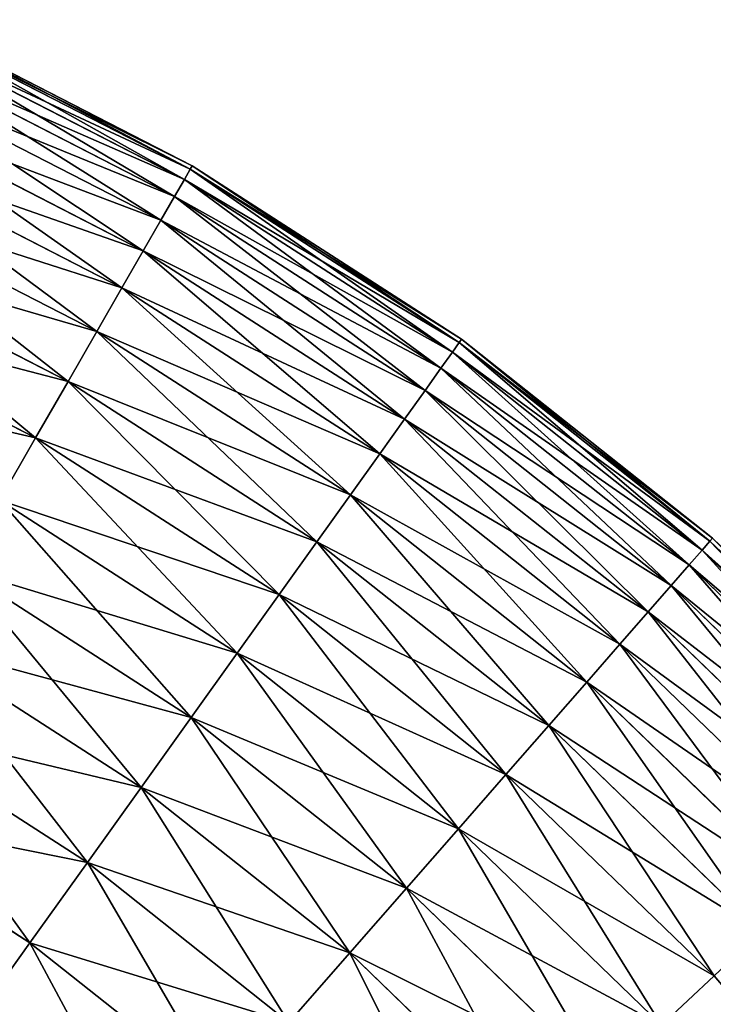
# Model space of a CAD drawing. Extents: x 5 to 965, y 4 to 104.
# Tile 400 of 656: x 508 to 518, y 84 to 99. Entities that reach past the tile are written whole.
import ezdxf

# ---------------------------------------------------------------- set-up
doc = ezdxf.new("R2010")
doc.units = 0
doc.layers.get('0').update_dxf_attribs({"color": 13, "linetype": 'CONTINUOUS'})

# ---------------------------------------------------------------- blocks, each defined once
blk = doc.blocks.new('COMPONENT_4')
for p, q in [((74.909, 93.244, 47.486), (70.548, 95.48, 47.486)), ((74.909, 93.244, 52.393), (70.548, 95.48, 52.393)), ((70.573, 95.535, 49.94), (74.939, 93.296, 49.94)), ((74.819, 93.087, 45.039), (70.473, 95.315, 45.039)), ((74.819, 93.087, 54.841), (70.473, 95.315, 54.841)), ((74.669, 92.827, 42.603), (70.35, 95.041, 42.603)), ((74.669, 92.827, 57.276), (70.35, 95.041, 57.276)), ((74.459, 92.463, 40.185), (70.177, 94.658, 40.185)), ((74.459, 92.463, 59.694), (70.177, 94.658, 59.694)), ((74.19, 91.996, 37.791), (69.955, 94.168, 37.791)), ((74.19, 91.996, 62.089), (69.955, 94.168, 62.089)), ((73.863, 91.429, 35.426), (69.685, 93.57, 35.426)), ((73.863, 91.429, 64.454), (69.685, 93.57, 64.454)), ((74.819, 93.087, 45.039), (74.909, 93.244, 47.486)), ((74.909, 93.244, 52.393), (74.819, 93.087, 54.841)), ((74.909, 93.244, 47.486), (74.939, 93.296, 49.94)), ((74.939, 93.296, 49.94), (74.909, 93.244, 52.393)), ((79.03, 90.592, 47.486), (74.909, 93.244, 47.486)), ((79.03, 90.592, 52.393), (74.909, 93.244, 52.393)), ((79.065, 90.641, 49.94), (74.939, 93.296, 49.94)), ((74.669, 92.827, 42.603), (74.819, 93.087, 45.039)), ((74.819, 93.087, 54.841), (74.669, 92.827, 57.276)), ((78.925, 90.445, 45.039), (74.819, 93.087, 45.039)), ((78.925, 90.445, 54.841), (74.819, 93.087, 54.841)), ((73.478, 90.761, 33.095), (69.367, 92.868, 33.095)), ((73.478, 90.761, 66.784), (69.367, 92.868, 66.784)), ((74.459, 92.463, 40.185), (74.669, 92.827, 42.603)), ((74.669, 92.827, 57.276), (74.459, 92.463, 59.694)), ((78.75, 90.2, 42.603), (74.669, 92.827, 42.603)), ((78.75, 90.2, 57.276), (74.669, 92.827, 57.276)), ((74.19, 91.996, 37.791), (74.459, 92.463, 40.185)), ((74.459, 92.463, 59.694), (74.19, 91.996, 62.089)), ((78.506, 89.858, 40.185), (74.459, 92.463, 40.185)), ((78.506, 89.858, 59.694), (74.459, 92.463, 59.694)), ((73.037, 89.995, 30.806), (69.003, 92.062, 30.806)), ((73.037, 89.995, 69.074), (69.003, 92.062, 69.074)), ((73.863, 91.429, 35.426), (74.19, 91.996, 37.791)), ((74.19, 91.996, 62.089), (73.863, 91.429, 64.454)), ((78.192, 89.42, 37.791), (74.19, 91.996, 37.791)), ((78.192, 89.42, 62.089), (74.19, 91.996, 62.089)), ((73.478, 90.761, 33.095), (73.863, 91.429, 35.426)), ((73.863, 91.429, 64.454), (73.478, 90.761, 66.784)), ((77.811, 88.887, 35.426), (73.863, 91.429, 35.426)), ((77.811, 88.887, 64.454), (73.863, 91.429, 64.454)), ((72.539, 89.132, 28.562), (68.593, 91.155, 28.562)), ((72.539, 89.132, 71.318), (68.593, 91.155, 71.318)), ((73.037, 89.995, 30.806), (73.478, 90.761, 33.095)), ((73.478, 90.761, 66.784), (73.037, 89.995, 69.074)), ((77.363, 88.261, 33.095), (73.478, 90.761, 33.095)), ((77.363, 88.261, 66.784), (73.478, 90.761, 66.784)), ((79.03, 90.592, 47.486), (79.065, 90.641, 49.94)), ((79.03, 90.592, 52.393), (79.065, 90.641, 49.94)), ((79.065, 90.641, 49.94), (82.911, 87.593, 49.94)), ((78.925, 90.445, 45.039), (79.03, 90.592, 47.486)), ((78.925, 90.445, 54.841), (79.03, 90.592, 52.393)), ((82.871, 87.548, 47.486), (79.03, 90.592, 47.486)), ((82.871, 87.548, 52.393), (79.03, 90.592, 52.393)), ((78.75, 90.2, 42.603), (78.925, 90.445, 45.039)), ((78.75, 90.2, 57.276), (78.925, 90.445, 54.841)), ((82.752, 87.412, 45.039), (78.925, 90.445, 45.039)), ((82.752, 87.412, 54.841), (78.925, 90.445, 54.841)), ((78.506, 89.858, 40.185), (78.75, 90.2, 42.603)), ((78.506, 89.858, 59.694), (78.75, 90.2, 57.276)), ((82.554, 87.186, 42.603), (78.75, 90.2, 42.603)), ((82.554, 87.186, 57.276), (78.75, 90.2, 57.276)), ((72.539, 89.132, 28.562), (73.037, 89.995, 30.806)), ((73.037, 89.995, 69.074), (72.539, 89.132, 71.318)), ((76.848, 87.541, 30.806), (73.037, 89.995, 30.806)), ((76.848, 87.541, 69.074), (73.037, 89.995, 69.074)), ((78.192, 89.42, 37.791), (78.506, 89.858, 40.185)), ((78.192, 89.42, 62.089), (78.506, 89.858, 59.694)), ((82.278, 86.87, 40.185), (78.506, 89.858, 40.185)), ((82.278, 86.87, 59.694), (78.506, 89.858, 59.694)), ((77.811, 88.887, 35.426), (78.192, 89.42, 37.791)), ((77.811, 88.887, 64.454), (78.192, 89.42, 62.089)), ((81.923, 86.465, 37.791), (78.192, 89.42, 37.791)), ((81.923, 86.465, 62.089), (78.192, 89.42, 62.089)), ((71.988, 88.175, 26.37), (72.539, 89.132, 28.562)), ((72.539, 89.132, 71.318), (71.988, 88.175, 73.51)), ((76.269, 86.732, 28.562), (72.539, 89.132, 28.562)), ((76.269, 86.732, 71.318), (72.539, 89.132, 71.318)), ((77.363, 88.261, 33.095), (77.811, 88.887, 35.426)), ((77.363, 88.261, 66.784), (77.811, 88.887, 64.454)), ((81.491, 85.972, 35.426), (77.811, 88.887, 35.426)), ((81.491, 85.972, 64.454), (77.811, 88.887, 64.454)), ((76.848, 87.541, 30.806), (77.363, 88.261, 33.095)), ((76.848, 87.541, 69.074), (77.363, 88.261, 66.784)), ((80.984, 85.392, 33.095), (77.363, 88.261, 33.095)), ((80.984, 85.392, 66.784), (77.363, 88.261, 66.784)), ((75.626, 85.833, 26.37), (71.988, 88.175, 26.37)), ((75.626, 85.833, 73.51), (71.988, 88.175, 73.51)), ((76.269, 86.732, 28.562), (76.848, 87.541, 30.806)), ((76.269, 86.732, 71.318), (76.848, 87.541, 69.074)), ((80.401, 84.726, 30.806), (76.848, 87.541, 30.806)), ((80.401, 84.726, 69.074), (76.848, 87.541, 69.074)), ((82.871, 87.548, 47.486), (82.752, 87.412, 45.039)), ((82.871, 87.548, 52.393), (82.752, 87.412, 54.841)), ((82.911, 87.593, 49.94), (82.871, 87.548, 47.486)), ((82.911, 87.593, 49.94), (82.871, 87.548, 52.393)), ((86.396, 84.143, 47.486), (82.871, 87.548, 47.486)), ((86.396, 84.143, 52.393), (82.871, 87.548, 52.393)), ((86.44, 84.184, 49.94), (82.911, 87.593, 49.94)), ((82.752, 87.412, 45.039), (82.554, 87.186, 42.603)), ((82.752, 87.412, 54.841), (82.554, 87.186, 57.276)), ((86.264, 84.019, 45.039), (82.752, 87.412, 45.039)), ((86.264, 84.019, 54.841), (82.752, 87.412, 54.841)), ((82.554, 87.186, 42.603), (82.278, 86.87, 40.185)), ((82.554, 87.186, 57.276), (82.278, 86.87, 59.694)), ((86.045, 83.813, 42.603), (82.554, 87.186, 42.603)), ((86.045, 83.813, 57.276), (82.554, 87.186, 57.276)), ((74.922, 84.848, 24.235), (71.383, 87.125, 24.235)), ((74.922, 84.848, 75.645), (71.383, 87.125, 75.645)), ((82.278, 86.87, 40.185), (81.923, 86.465, 37.791)), ((82.278, 86.87, 59.694), (81.923, 86.465, 62.089)), ((85.738, 83.526, 40.185), (82.278, 86.87, 40.185)), ((85.738, 83.526, 59.694), (82.278, 86.87, 59.694)), ((75.626, 85.833, 26.37), (76.269, 86.732, 28.562)), ((75.626, 85.833, 73.51), (76.269, 86.732, 71.318)), ((79.745, 83.977, 28.562), (76.269, 86.732, 28.562)), ((79.745, 83.977, 71.318), (76.269, 86.732, 71.318)), ((81.923, 86.465, 37.791), (81.491, 85.972, 35.426)), ((81.923, 86.465, 62.089), (81.491, 85.972, 64.454)), ((85.346, 83.157, 37.791), (81.923, 86.465, 37.791)), ((85.346, 83.157, 62.089), (81.923, 86.465, 62.089)), ((74.157, 83.779, 22.161), (70.727, 85.986, 22.161)), ((74.157, 83.779, 77.718), (70.727, 85.986, 77.718)), ((81.491, 85.972, 35.426), (80.984, 85.392, 33.095)), ((81.491, 85.972, 64.454), (80.984, 85.392, 66.784)), ((84.868, 82.709, 35.426), (81.491, 85.972, 35.426)), ((84.868, 82.709, 64.454), (81.491, 85.972, 64.454)), ((74.922, 84.848, 24.235), (75.626, 85.833, 26.37)), ((74.922, 84.848, 75.645), (75.626, 85.833, 73.51)), ((79.017, 83.146, 26.37), (75.626, 85.833, 26.37)), ((79.017, 83.146, 73.51), (75.626, 85.833, 73.51)), ((80.984, 85.392, 33.095), (80.401, 84.726, 30.806)), ((80.984, 85.392, 66.784), (80.401, 84.726, 69.074)), ((84.306, 82.182, 33.095), (80.984, 85.392, 33.095)), ((84.306, 82.182, 66.784), (80.984, 85.392, 66.784)), ((73.334, 82.628, 20.155), (70.02, 84.761, 20.155)), ((73.334, 82.628, 79.725), (70.02, 84.761, 79.725)), ((74.157, 83.779, 22.161), (74.922, 84.848, 24.235)), ((74.157, 83.779, 77.718), (74.922, 84.848, 75.645)), ((78.22, 82.235, 24.235), (74.922, 84.848, 24.235)), ((78.22, 82.235, 75.645), (74.922, 84.848, 75.645)), ((80.401, 84.726, 30.806), (79.745, 83.977, 28.562)), ((80.401, 84.726, 69.074), (79.745, 83.977, 71.318)), ((83.661, 81.577, 30.806), (80.401, 84.726, 30.806)), ((83.661, 81.577, 69.074), (80.401, 84.726, 69.074)), ((79.745, 83.977, 28.562), (79.017, 83.146, 26.37)), ((79.745, 83.977, 71.318), (79.017, 83.146, 73.51)), ((82.935, 80.895, 28.562), (79.745, 83.977, 28.562)), ((82.935, 80.895, 71.318), (79.745, 83.977, 71.318)), ((73.334, 82.628, 20.155), (74.157, 83.779, 22.161)), ((73.334, 82.628, 79.725), (74.157, 83.779, 77.718)), ((77.354, 81.246, 22.161), (74.157, 83.779, 22.161)), ((77.354, 81.246, 77.718), (74.157, 83.779, 77.718)), ((72.454, 81.399, 18.22), (69.266, 83.451, 18.22)), ((72.454, 81.399, 81.659), (69.266, 83.451, 81.659)), ((79.017, 83.146, 26.37), (78.22, 82.235, 24.235)), ((79.017, 83.146, 73.51), (78.22, 82.235, 75.645)), ((82.129, 80.14, 26.37), (79.017, 83.146, 26.37)), ((82.129, 80.14, 73.51), (79.017, 83.146, 73.51)), ((72.454, 81.399, 18.22), (73.334, 82.628, 20.155)), ((72.454, 81.399, 81.659), (73.334, 82.628, 79.725)), ((76.422, 80.181, 20.155), (73.334, 82.628, 20.155)), ((76.422, 80.181, 79.725), (73.334, 82.628, 79.725)), ((78.22, 82.235, 24.235), (77.354, 81.246, 22.161)), ((78.22, 82.235, 75.645), (77.354, 81.246, 77.718)), ((81.246, 79.311, 24.235), (78.22, 82.235, 24.235)), ((81.246, 79.311, 75.645), (78.22, 82.235, 75.645)), ((71.52, 80.093, 16.362), (72.454, 81.399, 18.22)), ((71.52, 80.093, 83.518), (72.454, 81.399, 81.659)), ((75.426, 79.044, 18.22), (72.454, 81.399, 18.22)), ((75.426, 79.044, 81.659), (72.454, 81.399, 81.659)), ((77.354, 81.246, 22.161), (76.422, 80.181, 20.155)), ((77.354, 81.246, 77.718), (76.422, 80.181, 79.725)), ((80.287, 78.412, 22.161), (77.354, 81.246, 22.161)), ((80.287, 78.412, 77.718), (77.354, 81.246, 77.718)), ((82.129, 80.14, 26.37), (82.935, 80.895, 28.562)), ((82.935, 80.895, 71.318), (82.129, 80.14, 73.51))]:
    blk.add_line(p, q)
mesh = blk.add_polyface()
corners = [(70.548, 95.48, 47.486), (74.819, 93.087, 45.039), (70.473, 95.315, 45.039), (74.909, 93.244, 47.486)]
mesh.append_faces([[corners[k] for k in face] for face in [(0, 1, 2), (1, 0, 3)]], dxfattribs={"vtx0": -1})
mesh = blk.add_polyface()
corners = [(70.473, 95.315, 54.841), (74.909, 93.244, 52.393), (70.548, 95.48, 52.393), (74.819, 93.087, 54.841)]
mesh.append_faces([[corners[k] for k in face] for face in [(0, 1, 2), (1, 0, 3)]], dxfattribs={"vtx0": -1})
mesh = blk.add_polyface()
corners = [(70.573, 95.535, 49.94), (74.909, 93.244, 47.486), (70.548, 95.48, 47.486), (74.939, 93.296, 49.94)]
mesh.append_faces([[corners[k] for k in face] for face in [(0, 1, 2), (1, 0, 3)]], dxfattribs={"vtx0": -1})
mesh = blk.add_polyface()
corners = [(70.548, 95.48, 52.393), (74.939, 93.296, 49.94), (70.573, 95.535, 49.94), (74.909, 93.244, 52.393)]
mesh.append_faces([[corners[k] for k in face] for face in [(0, 1, 2), (1, 0, 3)]], dxfattribs={"vtx0": -1})
mesh = blk.add_polyface()
corners = [(70.473, 95.315, 45.039), (74.669, 92.827, 42.603), (70.35, 95.041, 42.603), (74.819, 93.087, 45.039)]
mesh.append_faces([[corners[k] for k in face] for face in [(0, 1, 2), (1, 0, 3)]], dxfattribs={"vtx0": -1})
mesh = blk.add_polyface()
corners = [(70.35, 95.041, 57.276), (74.819, 93.087, 54.841), (70.473, 95.315, 54.841), (74.669, 92.827, 57.276)]
mesh.append_faces([[corners[k] for k in face] for face in [(0, 1, 2), (1, 0, 3)]], dxfattribs={"vtx0": -1})
mesh = blk.add_polyface()
corners = [(70.35, 95.041, 42.603), (74.459, 92.463, 40.185), (70.177, 94.658, 40.185), (74.669, 92.827, 42.603)]
mesh.append_faces([[corners[k] for k in face] for face in [(0, 1, 2), (1, 0, 3)]], dxfattribs={"vtx0": -1})
mesh = blk.add_polyface()
corners = [(70.177, 94.658, 59.694), (74.669, 92.827, 57.276), (70.35, 95.041, 57.276), (74.459, 92.463, 59.694)]
mesh.append_faces([[corners[k] for k in face] for face in [(0, 1, 2), (1, 0, 3)]], dxfattribs={"vtx0": -1})
mesh = blk.add_polyface()
corners = [(70.177, 94.658, 40.185), (74.19, 91.996, 37.791), (69.955, 94.168, 37.791), (74.459, 92.463, 40.185)]
mesh.append_faces([[corners[k] for k in face] for face in [(0, 1, 2), (1, 0, 3)]], dxfattribs={"vtx0": -1})
mesh = blk.add_polyface()
corners = [(69.955, 94.168, 62.089), (74.459, 92.463, 59.694), (70.177, 94.658, 59.694), (74.19, 91.996, 62.089)]
mesh.append_faces([[corners[k] for k in face] for face in [(0, 1, 2), (1, 0, 3)]], dxfattribs={"vtx0": -1})
mesh = blk.add_polyface()
corners = [(69.955, 94.168, 37.791), (73.863, 91.429, 35.426), (69.685, 93.57, 35.426), (74.19, 91.996, 37.791)]
mesh.append_faces([[corners[k] for k in face] for face in [(0, 1, 2), (1, 0, 3)]], dxfattribs={"vtx0": -1})
mesh = blk.add_polyface()
corners = [(69.685, 93.57, 64.454), (74.19, 91.996, 62.089), (69.955, 94.168, 62.089), (73.863, 91.429, 64.454)]
mesh.append_faces([[corners[k] for k in face] for face in [(0, 1, 2), (1, 0, 3)]], dxfattribs={"vtx0": -1})
mesh = blk.add_polyface()
corners = [(69.685, 93.57, 35.426), (73.478, 90.761, 33.095), (69.367, 92.868, 33.095), (73.863, 91.429, 35.426)]
mesh.append_faces([[corners[k] for k in face] for face in [(0, 1, 2), (1, 0, 3)]], dxfattribs={"vtx0": -1})
mesh = blk.add_polyface()
corners = [(69.367, 92.868, 66.784), (73.863, 91.429, 64.454), (69.685, 93.57, 64.454), (73.478, 90.761, 66.784)]
mesh.append_faces([[corners[k] for k in face] for face in [(0, 1, 2), (1, 0, 3)]], dxfattribs={"vtx0": -1})
mesh = blk.add_polyface()
corners = [(74.909, 93.244, 47.486), (78.925, 90.445, 45.039), (74.819, 93.087, 45.039), (79.03, 90.592, 47.486)]
mesh.append_faces([[corners[k] for k in face] for face in [(0, 1, 2), (1, 0, 3)]], dxfattribs={"vtx0": -1})
mesh = blk.add_polyface()
corners = [(74.819, 93.087, 54.841), (79.03, 90.592, 52.393), (74.909, 93.244, 52.393), (78.925, 90.445, 54.841)]
mesh.append_faces([[corners[k] for k in face] for face in [(0, 1, 2), (1, 0, 3)]], dxfattribs={"vtx0": -1})
mesh = blk.add_polyface()
corners = [(74.939, 93.296, 49.94), (79.03, 90.592, 47.486), (74.909, 93.244, 47.486), (79.065, 90.641, 49.94)]
mesh.append_faces([[corners[k] for k in face] for face in [(0, 1, 2), (1, 0, 3)]], dxfattribs={"vtx0": -1})
mesh = blk.add_polyface()
corners = [(74.909, 93.244, 52.393), (79.065, 90.641, 49.94), (74.939, 93.296, 49.94), (79.03, 90.592, 52.393)]
mesh.append_faces([[corners[k] for k in face] for face in [(0, 1, 2), (1, 0, 3)]], dxfattribs={"vtx0": -1})
mesh = blk.add_polyface()
corners = [(74.819, 93.087, 45.039), (78.75, 90.2, 42.603), (74.669, 92.827, 42.603), (78.925, 90.445, 45.039)]
mesh.append_faces([[corners[k] for k in face] for face in [(0, 1, 2), (1, 0, 3)]], dxfattribs={"vtx0": -1})
mesh = blk.add_polyface()
corners = [(74.669, 92.827, 57.276), (78.925, 90.445, 54.841), (74.819, 93.087, 54.841), (78.75, 90.2, 57.276)]
mesh.append_faces([[corners[k] for k in face] for face in [(0, 1, 2), (1, 0, 3)]], dxfattribs={"vtx0": -1})
mesh = blk.add_polyface()
corners = [(69.367, 92.868, 33.095), (73.037, 89.995, 30.806), (69.003, 92.062, 30.806), (73.478, 90.761, 33.095)]
mesh.append_faces([[corners[k] for k in face] for face in [(0, 1, 2), (1, 0, 3)]], dxfattribs={"vtx0": -1})
mesh = blk.add_polyface()
corners = [(69.003, 92.062, 69.074), (73.478, 90.761, 66.784), (69.367, 92.868, 66.784), (73.037, 89.995, 69.074)]
mesh.append_faces([[corners[k] for k in face] for face in [(0, 1, 2), (1, 0, 3)]], dxfattribs={"vtx0": -1})
mesh = blk.add_polyface()
corners = [(74.669, 92.827, 42.603), (78.506, 89.858, 40.185), (74.459, 92.463, 40.185), (78.75, 90.2, 42.603)]
mesh.append_faces([[corners[k] for k in face] for face in [(0, 1, 2), (1, 0, 3)]], dxfattribs={"vtx0": -1})
mesh = blk.add_polyface()
corners = [(74.459, 92.463, 59.694), (78.75, 90.2, 57.276), (74.669, 92.827, 57.276), (78.506, 89.858, 59.694)]
mesh.append_faces([[corners[k] for k in face] for face in [(0, 1, 2), (1, 0, 3)]], dxfattribs={"vtx0": -1})
mesh = blk.add_polyface()
corners = [(74.459, 92.463, 40.185), (78.192, 89.42, 37.791), (74.19, 91.996, 37.791), (78.506, 89.858, 40.185)]
mesh.append_faces([[corners[k] for k in face] for face in [(0, 1, 2), (1, 0, 3)]], dxfattribs={"vtx0": -1})
mesh = blk.add_polyface()
corners = [(74.19, 91.996, 62.089), (78.506, 89.858, 59.694), (74.459, 92.463, 59.694), (78.192, 89.42, 62.089)]
mesh.append_faces([[corners[k] for k in face] for face in [(0, 1, 2), (1, 0, 3)]], dxfattribs={"vtx0": -1})
mesh = blk.add_polyface()
corners = [(69.003, 92.062, 30.806), (72.539, 89.132, 28.562), (68.593, 91.155, 28.562), (73.037, 89.995, 30.806)]
mesh.append_faces([[corners[k] for k in face] for face in [(0, 1, 2), (1, 0, 3)]], dxfattribs={"vtx0": -1})
mesh = blk.add_polyface()
corners = [(68.593, 91.155, 71.318), (73.037, 89.995, 69.074), (69.003, 92.062, 69.074), (72.539, 89.132, 71.318)]
mesh.append_faces([[corners[k] for k in face] for face in [(0, 1, 2), (1, 0, 3)]], dxfattribs={"vtx0": -1})
mesh = blk.add_polyface()
corners = [(74.19, 91.996, 37.791), (77.811, 88.887, 35.426), (73.863, 91.429, 35.426), (78.192, 89.42, 37.791)]
mesh.append_faces([[corners[k] for k in face] for face in [(0, 1, 2), (1, 0, 3)]], dxfattribs={"vtx0": -1})
mesh = blk.add_polyface()
corners = [(73.863, 91.429, 64.454), (78.192, 89.42, 62.089), (74.19, 91.996, 62.089), (77.811, 88.887, 64.454)]
mesh.append_faces([[corners[k] for k in face] for face in [(0, 1, 2), (1, 0, 3)]], dxfattribs={"vtx0": -1})
mesh = blk.add_polyface()
corners = [(73.863, 91.429, 35.426), (77.363, 88.261, 33.095), (73.478, 90.761, 33.095), (77.811, 88.887, 35.426)]
mesh.append_faces([[corners[k] for k in face] for face in [(0, 1, 2), (1, 0, 3)]], dxfattribs={"vtx0": -1})
mesh = blk.add_polyface()
corners = [(73.478, 90.761, 66.784), (77.811, 88.887, 64.454), (73.863, 91.429, 64.454), (77.363, 88.261, 66.784)]
mesh.append_faces([[corners[k] for k in face] for face in [(0, 1, 2), (1, 0, 3)]], dxfattribs={"vtx0": -1})
mesh = blk.add_polyface()
corners = [(68.593, 91.155, 28.562), (71.988, 88.175, 26.37), (68.138, 90.148, 26.37), (72.539, 89.132, 28.562)]
mesh.append_faces([[corners[k] for k in face] for face in [(0, 1, 2), (1, 0, 3)]], dxfattribs={"vtx0": -1})
mesh = blk.add_polyface()
corners = [(68.138, 90.148, 73.51), (72.539, 89.132, 71.318), (68.593, 91.155, 71.318), (71.988, 88.175, 73.51)]
mesh.append_faces([[corners[k] for k in face] for face in [(0, 1, 2), (1, 0, 3)]], dxfattribs={"vtx0": -1})
mesh = blk.add_polyface()
corners = [(73.478, 90.761, 33.095), (76.848, 87.541, 30.806), (73.037, 89.995, 30.806), (77.363, 88.261, 33.095)]
mesh.append_faces([[corners[k] for k in face] for face in [(0, 1, 2), (1, 0, 3)]], dxfattribs={"vtx0": -1})
mesh = blk.add_polyface()
corners = [(73.037, 89.995, 69.074), (77.363, 88.261, 66.784), (73.478, 90.761, 66.784), (76.848, 87.541, 69.074)]
mesh.append_faces([[corners[k] for k in face] for face in [(0, 1, 2), (1, 0, 3)]], dxfattribs={"vtx0": -1})
mesh = blk.add_polyface()
corners = [(79.065, 90.641, 49.94), (82.871, 87.548, 47.486), (79.03, 90.592, 47.486), (82.911, 87.593, 49.94)]
mesh.append_faces([[corners[k] for k in face] for face in [(0, 1, 2), (1, 0, 3)]], dxfattribs={"vtx0": -1})
mesh = blk.add_polyface()
corners = [(79.03, 90.592, 52.393), (82.911, 87.593, 49.94), (79.065, 90.641, 49.94), (82.871, 87.548, 52.393)]
mesh.append_faces([[corners[k] for k in face] for face in [(0, 1, 2), (1, 0, 3)]], dxfattribs={"vtx0": -1})
mesh = blk.add_polyface()
corners = [(79.03, 90.592, 47.486), (82.752, 87.412, 45.039), (78.925, 90.445, 45.039), (82.871, 87.548, 47.486)]
mesh.append_faces([[corners[k] for k in face] for face in [(0, 1, 2), (1, 0, 3)]], dxfattribs={"vtx0": -1})
mesh = blk.add_polyface()
corners = [(78.925, 90.445, 54.841), (82.871, 87.548, 52.393), (79.03, 90.592, 52.393), (82.752, 87.412, 54.841)]
mesh.append_faces([[corners[k] for k in face] for face in [(0, 1, 2), (1, 0, 3)]], dxfattribs={"vtx0": -1})
mesh = blk.add_polyface()
corners = [(78.925, 90.445, 45.039), (82.554, 87.186, 42.603), (78.75, 90.2, 42.603), (82.752, 87.412, 45.039)]
mesh.append_faces([[corners[k] for k in face] for face in [(0, 1, 2), (1, 0, 3)]], dxfattribs={"vtx0": -1})
mesh = blk.add_polyface()
corners = [(78.75, 90.2, 57.276), (82.752, 87.412, 54.841), (78.925, 90.445, 54.841), (82.554, 87.186, 57.276)]
mesh.append_faces([[corners[k] for k in face] for face in [(0, 1, 2), (1, 0, 3)]], dxfattribs={"vtx0": -1})
mesh = blk.add_polyface()
corners = [(78.75, 90.2, 42.603), (82.278, 86.87, 40.185), (78.506, 89.858, 40.185), (82.554, 87.186, 42.603)]
mesh.append_faces([[corners[k] for k in face] for face in [(0, 1, 2), (1, 0, 3)]], dxfattribs={"vtx0": -1})
mesh = blk.add_polyface()
corners = [(78.506, 89.858, 59.694), (82.554, 87.186, 57.276), (78.75, 90.2, 57.276), (82.278, 86.87, 59.694)]
mesh.append_faces([[corners[k] for k in face] for face in [(0, 1, 2), (1, 0, 3)]], dxfattribs={"vtx0": -1})
mesh = blk.add_polyface()
corners = [(73.037, 89.995, 30.806), (76.269, 86.732, 28.562), (72.539, 89.132, 28.562), (76.848, 87.541, 30.806)]
mesh.append_faces([[corners[k] for k in face] for face in [(0, 1, 2), (1, 0, 3)]], dxfattribs={"vtx0": -1})
mesh = blk.add_polyface()
corners = [(72.539, 89.132, 71.318), (76.848, 87.541, 69.074), (73.037, 89.995, 69.074), (76.269, 86.732, 71.318)]
mesh.append_faces([[corners[k] for k in face] for face in [(0, 1, 2), (1, 0, 3)]], dxfattribs={"vtx0": -1})
mesh = blk.add_polyface()
corners = [(78.506, 89.858, 40.185), (81.923, 86.465, 37.791), (78.192, 89.42, 37.791), (82.278, 86.87, 40.185)]
mesh.append_faces([[corners[k] for k in face] for face in [(0, 1, 2), (1, 0, 3)]], dxfattribs={"vtx0": -1})
mesh = blk.add_polyface()
corners = [(78.192, 89.42, 62.089), (82.278, 86.87, 59.694), (78.506, 89.858, 59.694), (81.923, 86.465, 62.089)]
mesh.append_faces([[corners[k] for k in face] for face in [(0, 1, 2), (1, 0, 3)]], dxfattribs={"vtx0": -1})
mesh = blk.add_polyface()
corners = [(78.192, 89.42, 37.791), (81.491, 85.972, 35.426), (77.811, 88.887, 35.426), (81.923, 86.465, 37.791)]
mesh.append_faces([[corners[k] for k in face] for face in [(0, 1, 2), (1, 0, 3)]], dxfattribs={"vtx0": -1})
mesh = blk.add_polyface()
corners = [(77.811, 88.887, 64.454), (81.923, 86.465, 62.089), (78.192, 89.42, 62.089), (81.491, 85.972, 64.454)]
mesh.append_faces([[corners[k] for k in face] for face in [(0, 1, 2), (1, 0, 3)]], dxfattribs={"vtx0": -1})
mesh = blk.add_polyface()
corners = [(72.539, 89.132, 28.562), (75.626, 85.833, 26.37), (71.988, 88.175, 26.37), (76.269, 86.732, 28.562)]
mesh.append_faces([[corners[k] for k in face] for face in [(0, 1, 2), (1, 0, 3)]], dxfattribs={"vtx0": -1})
mesh = blk.add_polyface()
corners = [(71.988, 88.175, 73.51), (76.269, 86.732, 71.318), (72.539, 89.132, 71.318), (75.626, 85.833, 73.51)]
mesh.append_faces([[corners[k] for k in face] for face in [(0, 1, 2), (1, 0, 3)]], dxfattribs={"vtx0": -1})
mesh = blk.add_polyface()
corners = [(77.811, 88.887, 35.426), (80.984, 85.392, 33.095), (77.363, 88.261, 33.095), (81.491, 85.972, 35.426)]
mesh.append_faces([[corners[k] for k in face] for face in [(0, 1, 2), (1, 0, 3)]], dxfattribs={"vtx0": -1})
mesh = blk.add_polyface()
corners = [(77.363, 88.261, 66.784), (81.491, 85.972, 64.454), (77.811, 88.887, 64.454), (80.984, 85.392, 66.784)]
mesh.append_faces([[corners[k] for k in face] for face in [(0, 1, 2), (1, 0, 3)]], dxfattribs={"vtx0": -1})
mesh = blk.add_polyface()
corners = [(77.363, 88.261, 33.095), (80.401, 84.726, 30.806), (76.848, 87.541, 30.806), (80.984, 85.392, 33.095)]
mesh.append_faces([[corners[k] for k in face] for face in [(0, 1, 2), (1, 0, 3)]], dxfattribs={"vtx0": -1})
mesh = blk.add_polyface()
corners = [(76.848, 87.541, 69.074), (80.984, 85.392, 66.784), (77.363, 88.261, 66.784), (80.401, 84.726, 69.074)]
mesh.append_faces([[corners[k] for k in face] for face in [(0, 1, 2), (1, 0, 3)]], dxfattribs={"vtx0": -1})
mesh = blk.add_polyface()
corners = [(71.988, 88.175, 26.37), (74.922, 84.848, 24.235), (71.383, 87.125, 24.235), (75.626, 85.833, 26.37)]
mesh.append_faces([[corners[k] for k in face] for face in [(0, 1, 2), (1, 0, 3)]], dxfattribs={"vtx0": -1})
mesh = blk.add_polyface()
corners = [(71.383, 87.125, 75.645), (75.626, 85.833, 73.51), (71.988, 88.175, 73.51), (74.922, 84.848, 75.645)]
mesh.append_faces([[corners[k] for k in face] for face in [(0, 1, 2), (1, 0, 3)]], dxfattribs={"vtx0": -1})
mesh = blk.add_polyface()
corners = [(76.848, 87.541, 30.806), (79.745, 83.977, 28.562), (76.269, 86.732, 28.562), (80.401, 84.726, 30.806)]
mesh.append_faces([[corners[k] for k in face] for face in [(0, 1, 2), (1, 0, 3)]], dxfattribs={"vtx0": -1})
mesh = blk.add_polyface()
corners = [(76.269, 86.732, 71.318), (80.401, 84.726, 69.074), (76.848, 87.541, 69.074), (79.745, 83.977, 71.318)]
mesh.append_faces([[corners[k] for k in face] for face in [(0, 1, 2), (1, 0, 3)]], dxfattribs={"vtx0": -1})
mesh = blk.add_polyface()
corners = [(82.871, 87.548, 47.486), (86.264, 84.019, 45.039), (82.752, 87.412, 45.039), (86.396, 84.143, 47.486)]
mesh.append_faces([[corners[k] for k in face] for face in [(0, 1, 2), (1, 0, 3)]], dxfattribs={"vtx0": -1})
mesh = blk.add_polyface()
corners = [(82.752, 87.412, 54.841), (86.396, 84.143, 52.393), (82.871, 87.548, 52.393), (86.264, 84.019, 54.841)]
mesh.append_faces([[corners[k] for k in face] for face in [(0, 1, 2), (1, 0, 3)]], dxfattribs={"vtx0": -1})
mesh = blk.add_polyface()
corners = [(82.911, 87.593, 49.94), (86.396, 84.143, 47.486), (82.871, 87.548, 47.486), (86.44, 84.184, 49.94)]
mesh.append_faces([[corners[k] for k in face] for face in [(0, 1, 2), (1, 0, 3)]], dxfattribs={"vtx0": -1})
mesh = blk.add_polyface()
corners = [(82.871, 87.548, 52.393), (86.44, 84.184, 49.94), (82.911, 87.593, 49.94), (86.396, 84.143, 52.393)]
mesh.append_faces([[corners[k] for k in face] for face in [(0, 1, 2), (1, 0, 3)]], dxfattribs={"vtx0": -1})
mesh = blk.add_polyface()
corners = [(82.752, 87.412, 45.039), (86.045, 83.813, 42.603), (82.554, 87.186, 42.603), (86.264, 84.019, 45.039)]
mesh.append_faces([[corners[k] for k in face] for face in [(0, 1, 2), (1, 0, 3)]], dxfattribs={"vtx0": -1})
mesh = blk.add_polyface()
corners = [(82.554, 87.186, 57.276), (86.264, 84.019, 54.841), (82.752, 87.412, 54.841), (86.045, 83.813, 57.276)]
mesh.append_faces([[corners[k] for k in face] for face in [(0, 1, 2), (1, 0, 3)]], dxfattribs={"vtx0": -1})
mesh = blk.add_polyface()
corners = [(82.554, 87.186, 42.603), (85.738, 83.526, 40.185), (82.278, 86.87, 40.185), (86.045, 83.813, 42.603)]
mesh.append_faces([[corners[k] for k in face] for face in [(0, 1, 2), (1, 0, 3)]], dxfattribs={"vtx0": -1})
mesh = blk.add_polyface()
corners = [(82.278, 86.87, 59.694), (86.045, 83.813, 57.276), (82.554, 87.186, 57.276), (85.738, 83.526, 59.694)]
mesh.append_faces([[corners[k] for k in face] for face in [(0, 1, 2), (1, 0, 3)]], dxfattribs={"vtx0": -1})
mesh = blk.add_polyface()
corners = [(71.383, 87.125, 24.235), (74.157, 83.779, 22.161), (70.727, 85.986, 22.161), (74.922, 84.848, 24.235)]
mesh.append_faces([[corners[k] for k in face] for face in [(0, 1, 2), (1, 0, 3)]], dxfattribs={"vtx0": -1})
mesh = blk.add_polyface()
corners = [(70.727, 85.986, 77.718), (74.922, 84.848, 75.645), (71.383, 87.125, 75.645), (74.157, 83.779, 77.718)]
mesh.append_faces([[corners[k] for k in face] for face in [(0, 1, 2), (1, 0, 3)]], dxfattribs={"vtx0": -1})
mesh = blk.add_polyface()
corners = [(82.278, 86.87, 40.185), (85.346, 83.157, 37.791), (81.923, 86.465, 37.791), (85.738, 83.526, 40.185)]
mesh.append_faces([[corners[k] for k in face] for face in [(0, 1, 2), (1, 0, 3)]], dxfattribs={"vtx0": -1})
mesh = blk.add_polyface()
corners = [(81.923, 86.465, 62.089), (85.738, 83.526, 59.694), (82.278, 86.87, 59.694), (85.346, 83.157, 62.089)]
mesh.append_faces([[corners[k] for k in face] for face in [(0, 1, 2), (1, 0, 3)]], dxfattribs={"vtx0": -1})
mesh = blk.add_polyface()
corners = [(76.269, 86.732, 28.562), (79.017, 83.146, 26.37), (75.626, 85.833, 26.37), (79.745, 83.977, 28.562)]
mesh.append_faces([[corners[k] for k in face] for face in [(0, 1, 2), (1, 0, 3)]], dxfattribs={"vtx0": -1})
mesh = blk.add_polyface()
corners = [(75.626, 85.833, 73.51), (79.745, 83.977, 71.318), (76.269, 86.732, 71.318), (79.017, 83.146, 73.51)]
mesh.append_faces([[corners[k] for k in face] for face in [(0, 1, 2), (1, 0, 3)]], dxfattribs={"vtx0": -1})
mesh = blk.add_polyface()
corners = [(81.923, 86.465, 37.791), (84.868, 82.709, 35.426), (81.491, 85.972, 35.426), (85.346, 83.157, 37.791)]
mesh.append_faces([[corners[k] for k in face] for face in [(0, 1, 2), (1, 0, 3)]], dxfattribs={"vtx0": -1})
mesh = blk.add_polyface()
corners = [(81.491, 85.972, 64.454), (85.346, 83.157, 62.089), (81.923, 86.465, 62.089), (84.868, 82.709, 64.454)]
mesh.append_faces([[corners[k] for k in face] for face in [(0, 1, 2), (1, 0, 3)]], dxfattribs={"vtx0": -1})
mesh = blk.add_polyface()
corners = [(70.727, 85.986, 22.161), (73.334, 82.628, 20.155), (70.02, 84.761, 20.155), (74.157, 83.779, 22.161)]
mesh.append_faces([[corners[k] for k in face] for face in [(0, 1, 2), (1, 0, 3)]], dxfattribs={"vtx0": -1})
mesh = blk.add_polyface()
corners = [(70.02, 84.761, 79.725), (74.157, 83.779, 77.718), (70.727, 85.986, 77.718), (73.334, 82.628, 79.725)]
mesh.append_faces([[corners[k] for k in face] for face in [(0, 1, 2), (1, 0, 3)]], dxfattribs={"vtx0": -1})
mesh = blk.add_polyface()
corners = [(81.491, 85.972, 35.426), (84.306, 82.182, 33.095), (80.984, 85.392, 33.095), (84.868, 82.709, 35.426)]
mesh.append_faces([[corners[k] for k in face] for face in [(0, 1, 2), (1, 0, 3)]], dxfattribs={"vtx0": -1})
mesh = blk.add_polyface()
corners = [(80.984, 85.392, 66.784), (84.868, 82.709, 64.454), (81.491, 85.972, 64.454), (84.306, 82.182, 66.784)]
mesh.append_faces([[corners[k] for k in face] for face in [(0, 1, 2), (1, 0, 3)]], dxfattribs={"vtx0": -1})
mesh = blk.add_polyface()
corners = [(75.626, 85.833, 26.37), (78.22, 82.235, 24.235), (74.922, 84.848, 24.235), (79.017, 83.146, 26.37)]
mesh.append_faces([[corners[k] for k in face] for face in [(0, 1, 2), (1, 0, 3)]], dxfattribs={"vtx0": -1})
mesh = blk.add_polyface()
corners = [(74.922, 84.848, 75.645), (79.017, 83.146, 73.51), (75.626, 85.833, 73.51), (78.22, 82.235, 75.645)]
mesh.append_faces([[corners[k] for k in face] for face in [(0, 1, 2), (1, 0, 3)]], dxfattribs={"vtx0": -1})
mesh = blk.add_polyface()
corners = [(80.984, 85.392, 33.095), (83.661, 81.577, 30.806), (80.401, 84.726, 30.806), (84.306, 82.182, 33.095)]
mesh.append_faces([[corners[k] for k in face] for face in [(0, 1, 2), (1, 0, 3)]], dxfattribs={"vtx0": -1})
mesh = blk.add_polyface()
corners = [(80.401, 84.726, 69.074), (84.306, 82.182, 66.784), (80.984, 85.392, 66.784), (83.661, 81.577, 69.074)]
mesh.append_faces([[corners[k] for k in face] for face in [(0, 1, 2), (1, 0, 3)]], dxfattribs={"vtx0": -1})
mesh = blk.add_polyface()
corners = [(70.02, 84.761, 20.155), (72.454, 81.399, 18.22), (69.266, 83.451, 18.22), (73.334, 82.628, 20.155)]
mesh.append_faces([[corners[k] for k in face] for face in [(0, 1, 2), (1, 0, 3)]], dxfattribs={"vtx0": -1})
mesh = blk.add_polyface()
corners = [(69.266, 83.451, 81.659), (73.334, 82.628, 79.725), (70.02, 84.761, 79.725), (72.454, 81.399, 81.659)]
mesh.append_faces([[corners[k] for k in face] for face in [(0, 1, 2), (1, 0, 3)]], dxfattribs={"vtx0": -1})
mesh = blk.add_polyface()
corners = [(74.922, 84.848, 24.235), (77.354, 81.246, 22.161), (74.157, 83.779, 22.161), (78.22, 82.235, 24.235)]
mesh.append_faces([[corners[k] for k in face] for face in [(0, 1, 2), (1, 0, 3)]], dxfattribs={"vtx0": -1})
mesh = blk.add_polyface()
corners = [(74.157, 83.779, 77.718), (78.22, 82.235, 75.645), (74.922, 84.848, 75.645), (77.354, 81.246, 77.718)]
mesh.append_faces([[corners[k] for k in face] for face in [(0, 1, 2), (1, 0, 3)]], dxfattribs={"vtx0": -1})
mesh = blk.add_polyface()
corners = [(80.401, 84.726, 30.806), (82.935, 80.895, 28.562), (79.745, 83.977, 28.562), (83.661, 81.577, 30.806)]
mesh.append_faces([[corners[k] for k in face] for face in [(0, 1, 2), (1, 0, 3)]], dxfattribs={"vtx0": -1})
mesh = blk.add_polyface()
corners = [(79.745, 83.977, 71.318), (83.661, 81.577, 69.074), (80.401, 84.726, 69.074), (82.935, 80.895, 71.318)]
mesh.append_faces([[corners[k] for k in face] for face in [(0, 1, 2), (1, 0, 3)]], dxfattribs={"vtx0": -1})
mesh = blk.add_polyface()
corners = [(79.745, 83.977, 28.562), (82.129, 80.14, 26.37), (79.017, 83.146, 26.37), (82.935, 80.895, 28.562)]
mesh.append_faces([[corners[k] for k in face] for face in [(0, 1, 2), (1, 0, 3)]], dxfattribs={"vtx0": -1})
mesh = blk.add_polyface()
corners = [(79.017, 83.146, 73.51), (82.935, 80.895, 71.318), (79.745, 83.977, 71.318), (82.129, 80.14, 73.51)]
mesh.append_faces([[corners[k] for k in face] for face in [(0, 1, 2), (1, 0, 3)]], dxfattribs={"vtx0": -1})
mesh = blk.add_polyface()
corners = [(74.157, 83.779, 22.161), (76.422, 80.181, 20.155), (73.334, 82.628, 20.155), (77.354, 81.246, 22.161)]
mesh.append_faces([[corners[k] for k in face] for face in [(0, 1, 2), (1, 0, 3)]], dxfattribs={"vtx0": -1})
mesh = blk.add_polyface()
corners = [(73.334, 82.628, 79.725), (77.354, 81.246, 77.718), (74.157, 83.779, 77.718), (76.422, 80.181, 79.725)]
mesh.append_faces([[corners[k] for k in face] for face in [(0, 1, 2), (1, 0, 3)]], dxfattribs={"vtx0": -1})
mesh = blk.add_polyface()
corners = [(69.266, 83.451, 18.22), (71.52, 80.093, 16.362), (68.464, 82.06, 16.362), (72.454, 81.399, 18.22)]
mesh.append_faces([[corners[k] for k in face] for face in [(0, 1, 2), (1, 0, 3)]], dxfattribs={"vtx0": -1})
mesh = blk.add_polyface()
corners = [(71.52, 80.093, 83.518), (69.266, 83.451, 81.659), (68.464, 82.06, 83.518), (72.454, 81.399, 81.659)]
mesh.append_faces([[corners[k] for k in face] for face in [(0, 1, 2), (1, 0, 3)]], dxfattribs={"vtx0": -1})
mesh = blk.add_polyface()
corners = [(79.017, 83.146, 26.37), (81.246, 79.311, 24.235), (78.22, 82.235, 24.235), (82.129, 80.14, 26.37)]
mesh.append_faces([[corners[k] for k in face] for face in [(0, 1, 2), (1, 0, 3)]], dxfattribs={"vtx0": -1})
mesh = blk.add_polyface()
corners = [(78.22, 82.235, 75.645), (82.129, 80.14, 73.51), (79.017, 83.146, 73.51), (81.246, 79.311, 75.645)]
mesh.append_faces([[corners[k] for k in face] for face in [(0, 1, 2), (1, 0, 3)]], dxfattribs={"vtx0": -1})
mesh = blk.add_polyface()
corners = [(73.334, 82.628, 20.155), (75.426, 79.044, 18.22), (72.454, 81.399, 18.22), (76.422, 80.181, 20.155)]
mesh.append_faces([[corners[k] for k in face] for face in [(0, 1, 2), (1, 0, 3)]], dxfattribs={"vtx0": -1})
mesh = blk.add_polyface()
corners = [(72.454, 81.399, 81.659), (76.422, 80.181, 79.725), (73.334, 82.628, 79.725), (75.426, 79.044, 81.659)]
mesh.append_faces([[corners[k] for k in face] for face in [(0, 1, 2), (1, 0, 3)]], dxfattribs={"vtx0": -1})
mesh = blk.add_polyface()
corners = [(78.22, 82.235, 24.235), (80.287, 78.412, 22.161), (77.354, 81.246, 22.161), (81.246, 79.311, 24.235)]
mesh.append_faces([[corners[k] for k in face] for face in [(0, 1, 2), (1, 0, 3)]], dxfattribs={"vtx0": -1})
mesh = blk.add_polyface()
corners = [(77.354, 81.246, 77.718), (81.246, 79.311, 75.645), (78.22, 82.235, 75.645), (80.287, 78.412, 77.718)]
mesh.append_faces([[corners[k] for k in face] for face in [(0, 1, 2), (1, 0, 3)]], dxfattribs={"vtx0": -1})
mesh = blk.add_polyface()
corners = [(72.454, 81.399, 18.22), (74.369, 77.837, 16.362), (71.52, 80.093, 16.362), (75.426, 79.044, 18.22)]
mesh.append_faces([[corners[k] for k in face] for face in [(0, 1, 2), (1, 0, 3)]], dxfattribs={"vtx0": -1})
mesh = blk.add_polyface()
corners = [(74.369, 77.837, 83.518), (72.454, 81.399, 81.659), (71.52, 80.093, 83.518), (75.426, 79.044, 81.659)]
mesh.append_faces([[corners[k] for k in face] for face in [(0, 1, 2), (1, 0, 3)]], dxfattribs={"vtx0": -1})
mesh = blk.add_polyface()
corners = [(77.354, 81.246, 22.161), (79.255, 77.444, 20.155), (76.422, 80.181, 20.155), (80.287, 78.412, 22.161)]
mesh.append_faces([[corners[k] for k in face] for face in [(0, 1, 2), (1, 0, 3)]], dxfattribs={"vtx0": -1})
mesh = blk.add_polyface()
corners = [(76.422, 80.181, 79.725), (80.287, 78.412, 77.718), (77.354, 81.246, 77.718), (79.255, 77.444, 79.725)]
mesh.append_faces([[corners[k] for k in face] for face in [(0, 1, 2), (1, 0, 3)]], dxfattribs={"vtx0": -1})
mesh = blk.add_polyface()
corners = [(82.129, 80.14, 26.37), (85.807, 77.516, 28.562), (84.931, 76.843, 26.37), (82.935, 80.895, 28.562)]
mesh.append_faces([[corners[k] for k in face] for face in [(0, 1, 2), (1, 0, 3)]], dxfattribs={"vtx0": -1})
mesh = blk.add_polyface()
corners = [(85.807, 77.516, 71.318), (82.129, 80.14, 73.51), (84.931, 76.843, 73.51), (82.935, 80.895, 71.318)]
mesh.append_faces([[corners[k] for k in face] for face in [(0, 1, 2), (1, 0, 3)]], dxfattribs={"vtx0": -1})
blk = doc.blocks.new('COMPONENT_5')
blk.add_blockref('COMPONENT_4', (0, 0))
blk = doc.blocks.new('GROUP_9')
blk.add_blockref('COMPONENT_5', (350, 0))
blk = doc.blocks.new('GROUP_14')
blk.add_blockref('GROUP_9', (79.918, 0))

msp = doc.modelspace()

# ---------------------------------------------------------------- block references
msp.add_blockref('GROUP_14', (5.361, 3.573, 2.908))

doc.saveas('drawing.dxf')
